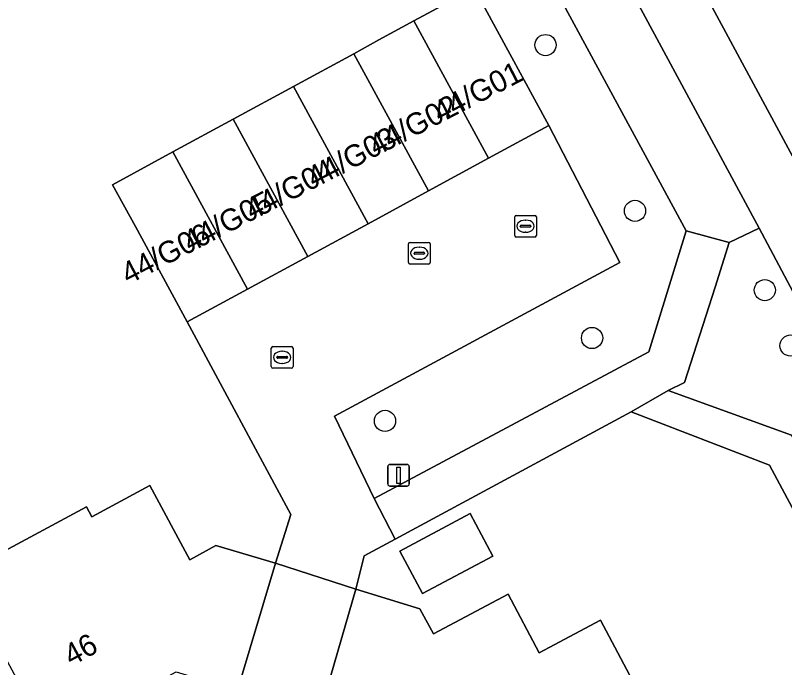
# Model space of a CAD drawing. Extents: x 157793 to 159380, y 380877 to 382313.
# Drawn here: x 158912.76 to 158948.21, y 381714.98 to 381745.04 of the extents above; entities that cross this region are included whole.
import ezdxf

# ---------------------------------------------------------------- set-up
doc = ezdxf.new("R2010")
doc.units = 0
for name, color, linetype in [('IMGEO_Berm_groen', 7, 'Continuous'), ('IMGEO_Boom', 7, 'Continuous'), ('IMGEO_Erf', 7, 'Continuous'), ('IMGEO_Fietspad_gesloten', 7, 'Continuous'), ('IMGEO_Groenvoorziening', 7, 'Continuous'), ('IMGEO_Kolk', 7, 'Continuous'), ('IMGEO_Lichtmast', 7, 'Continuous'), ('IMGEO_Muur', 7, 'Continuous'), ('IMGEO_Pand', 7, 'Continuous'), ('IMGEO_Pand_nummerreeks', 7, 'Continuous'), ('IMGEO_Rijbaan_lokaal_open', 7, 'Continuous'), ('IMGEO_Rioolput', 7, 'Continuous'), ('IMGEO_Voetpad_open', 7, 'Continuous')]:
    doc.layers.add(name, color=color, linetype=linetype)

msp = doc.modelspace()

# ---------------------------------------------------------------- linework, layer by layer
at = {"layer": 'IMGEO_Berm_groen'}
msp.add_lwpolyline([(158937.957, 381758.592), (158943.705, 381747.6), (158966.061, 381706.092)], dxfattribs=at)
at = {"layer": 'IMGEO_Boom'}
for centre in [(158937.187, 381743.676), (158941.308, 381736.034), (158947.293, 381732.379), (158939.332, 381730.175), (158948.479, 381729.825), (158929.791, 381726.353)]:
    msp.add_circle(centre, 0.489, dxfattribs=at)
at = {"layer": 'IMGEO_Erf'}
for points in [[(158898.636, 381714.48), (158903.984, 381717.375), (158904.612, 381716.216), (158904.99, 381716.421), (158905.718, 381716.815), (158910.22, 381719.253), (158911.632, 381720.017), (158916.029, 381722.397), (158916.283, 381721.927), (158918.947, 381723.368), (158920.796, 381719.953), (158921.996, 381720.603), (158924.739, 381719.787), (158925.457, 381722.044), (158920.681, 381730.913), (158918.292, 381735.306), (158917.24, 381737.239), (158920.017, 381738.749), (158922.794, 381740.259), (158925.57, 381741.769), (158928.347, 381743.279), (158929.509, 381743.911), (158931.124, 381744.789), (158933.901, 381746.299)], [(158956.396, 381707.73), (158951.78, 381716.344), (158947.513, 381724.307), (158941.134, 381726.767), (158930.261, 381720.9), (158928.831, 381720.128), (158928.445, 381718.593), (158931.401, 381717.693), (158932.018, 381716.536), (158935.459, 381718.371), (158936.902, 381715.665), (158937.357, 381715.907), (158939.713, 381717.163), (158942.798, 381711.375)]]:
    msp.add_lwpolyline(points, dxfattribs=at)
msp.add_lwpolyline([(158931.518, 381718.391), (158930.474, 381720.349), (158933.719, 381722.079), (158934.763, 381720.122)], close=True, dxfattribs=at)
at = {"layer": 'IMGEO_Fietspad_gesloten'}
msp.add_lwpolyline([(158966.061, 381706.092), (158943.705, 381747.6), (158937.957, 381758.592), (158936.244, 381761.371), (158933.713, 381765.2), (158931.077, 381769.08), (158928.533, 381767.689), (158930.753, 381764.33), (158931.349, 381763.482), (158936.457, 381754.845), (158939.072, 381750), (158947.033, 381735.237), (158967.603, 381696.522)], dxfattribs=at)
at = {"layer": 'IMGEO_Groenvoorziening'}
msp.add_lwpolyline([(158929.293, 381722.782), (158941.947, 381729.539), (158943.663, 381735.114), (158937.022, 381747.405), (158934.32, 381745.528), (158937.341, 381739.973), (158940.611, 381733.659), (158927.464, 381726.566)], close=True, dxfattribs=at)
msp.add_lwpolyline([(158967.603, 381696.522), (158947.033, 381735.237), (158945.657, 381734.578), (158945, 381732.522), (158943.595, 381728.126), (158942.832, 381727.753), (158948.524, 381725.688), (158949.708, 381723.461), (158957.704, 381708.419), (158970.074, 381684.276), (158970.578, 381683.35)], dxfattribs=at)
at = {"layer": 'IMGEO_Kolk'}
for p, q in [((158935.766, 381734.9), (158935.766, 381735.752)), ((158935.841, 381735.826), (158936.693, 381735.826)), ((158936.767, 381735.752), (158936.767, 381734.9)), ((158936.254, 381735.606), (158936.279, 381735.606)), ((158936.025, 381735.32), (158936.025, 381735.332)), ((158936.463, 381735.283), (158936.065, 381735.283)), ((158936.068, 381735.369), (158936.466, 381735.369)), ((158936.277, 381735.046), (158936.252, 381735.046)), ((158936.509, 381735.332), (158936.509, 381735.32)), ((158936.693, 381734.826), (158935.841, 381734.826)), ((158924.551, 381728.854), (158924.551, 381729.706)), ((158924.626, 381729.78), (158925.478, 381729.78)), ((158925.552, 381729.706), (158925.552, 381728.854)), ((158925.039, 381729.56), (158925.064, 381729.56)), ((158924.81, 381729.274), (158924.81, 381729.286)), ((158925.248, 381729.237), (158924.85, 381729.237)), ((158924.853, 381729.323), (158925.251, 381729.323)), ((158925.062, 381729), (158925.037, 381729)), ((158925.294, 381729.286), (158925.294, 381729.274)), ((158925.478, 381728.78), (158924.626, 381728.78))]:
    msp.add_line(p, q, dxfattribs=at)
for points in [[(158935.766, 381734.9), (158935.766, 381735.752)], [(158935.841, 381735.826), (158936.693, 381735.826)], [(158936.767, 381735.752), (158936.767, 381734.9)], [(158936.693, 381734.826), (158935.841, 381734.826)], [(158924.551, 381728.854), (158924.551, 381729.706)], [(158924.626, 381729.78), (158925.478, 381729.78)], [(158925.552, 381729.706), (158925.552, 381728.854)], [(158925.478, 381728.78), (158924.626, 381728.78)]]:
    msp.add_lwpolyline(points, dxfattribs=at)
for centre, radius, start, end in [((158935.843, 381735.75), 0.0765, 91.552, 178.448), ((158935.843, 381735.75), 0.0765, 91.552, 178.448), ((158936.691, 381735.75), 0.0765, 1.552, 88.448), ((158936.691, 381735.75), 0.0765, 1.552, 88.448), ((158936.065, 381735.329), 0.0403, 85.8775, 175.7526), ((158936.062, 381735.319), 0.0366, 178.938, 274.7102), ((158936.466, 381735.326), 0.043, 264.8664, 352.4533), ((158936.47, 381735.331), 0.0386, 1.7309, 96.639), ((158935.843, 381734.902), 0.0765, 181.552, 268.448), ((158935.843, 381734.902), 0.0765, 181.552, 268.448), ((158936.691, 381734.902), 0.0765, 271.552, 358.448), ((158936.691, 381734.902), 0.0765, 271.552, 358.448), ((158924.628, 381729.704), 0.0765, 91.552, 178.448), ((158924.628, 381729.704), 0.0765, 91.552, 178.448), ((158925.476, 381729.704), 0.0765, 1.552, 88.448), ((158925.476, 381729.704), 0.0765, 1.552, 88.448), ((158924.85, 381729.283), 0.0403, 85.8775, 175.7526), ((158924.847, 381729.273), 0.0366, 178.938, 274.7102), ((158925.251, 381729.28), 0.043, 264.8664, 352.4533), ((158925.255, 381729.285), 0.0386, 1.7309, 96.639), ((158924.628, 381728.856), 0.0765, 181.552, 268.448), ((158924.628, 381728.856), 0.0765, 181.552, 268.448), ((158925.476, 381728.856), 0.0765, 271.552, 358.448), ((158925.476, 381728.856), 0.0765, 271.552, 358.448)]:
    msp.add_arc(centre, radius, start, end, dxfattribs=at)
for centre, major_axis, ratio, start_param, end_param in [((158936.253, 381735.326), (-0.387, 0.002), 0.722429, 4.712389, 7.853982), ((158936.278, 381735.326), (-0.39, 0.002), 0.717154, 1.570796, 4.712389), ((158925.038, 381729.28), (-0.387, 0.002), 0.722429, 4.712389, 7.853982), ((158925.063, 381729.28), (-0.39, 0.002), 0.717154, 1.570796, 4.712389)]:
    msp.add_ellipse(centre, major_axis=major_axis, ratio=ratio, start_param=start_param, end_param=end_param, dxfattribs=at)
at = {"layer": 'IMGEO_Lichtmast'}
for p, q in [((158929.916, 381723.448), (158929.916, 381724.248)), ((158929.916, 381724.248), (158929.916, 381723.448)), ((158930.016, 381724.348), (158930.806, 381724.348)), ((158930.806, 381724.348), (158930.016, 381724.348)), ((158930.906, 381724.248), (158930.906, 381723.448)), ((158930.906, 381723.448), (158930.906, 381724.248)), ((158930.806, 381723.348), (158930.016, 381723.348)), ((158930.016, 381723.348), (158930.806, 381723.348))]:
    msp.add_line(p, q, dxfattribs=at)
msp.add_lwpolyline([(158930.336, 381724.223), (158930.486, 381724.223), (158930.486, 381723.473), (158930.336, 381723.473), (158930.336, 381724.223)], dxfattribs=at)
for centre, start, end in [((158930.016, 381724.248), 90, 180), ((158930.016, 381724.248), 90, 180), ((158930.806, 381724.248), 0, 90), ((158930.806, 381724.248), 360, 90), ((158930.016, 381723.448), 180, 270), ((158930.016, 381723.448), 180, 270), ((158930.806, 381723.448), 270, 0), ((158930.806, 381723.448), 270, 0)]:
    msp.add_arc(centre, 0.1, start, end, dxfattribs=at)
at = {"layer": 'IMGEO_Muur'}
for points in [[(158924.739, 381719.787), (158925.457, 381722.044), (158920.681, 381730.913)], [(158941.134, 381726.767), (158930.261, 381720.9)], [(158947.513, 381724.307), (158941.134, 381726.767)], [(158951.78, 381716.344), (158947.513, 381724.307)], [(158930.261, 381720.9), (158928.831, 381720.128), (158928.445, 381718.593)]]:
    msp.add_lwpolyline(points, dxfattribs=at)
at = {"layer": 'IMGEO_Pand'}
for points in [[(158934.564, 381738.463), (158937.341, 381739.973), (158934.32, 381745.528), (158933.901, 381746.299), (158931.124, 381744.789)], [(158934.564, 381738.463), (158931.124, 381744.789), (158929.509, 381743.911), (158928.347, 381743.279), (158931.787, 381736.953)], [(158931.787, 381736.953), (158928.347, 381743.279), (158925.57, 381741.769), (158929.011, 381735.443)], [(158922.794, 381740.259), (158926.234, 381733.933), (158929.011, 381735.443), (158925.57, 381741.769)], [(158922.794, 381740.259), (158920.017, 381738.749), (158923.457, 381732.423), (158926.234, 381733.933)], [(158920.017, 381738.749), (158917.24, 381737.239), (158918.292, 381735.306), (158920.681, 381730.913), (158923.457, 381732.423)], [(158924.739, 381719.787), (158921.996, 381720.603), (158920.796, 381719.953), (158918.947, 381723.368), (158916.283, 381721.927), (158916.029, 381722.397), (158911.632, 381720.017), (158910.22, 381719.253), (158914.352, 381711.629), (158920.174, 381714.781), (158923, 381713.94)], [(158930.474, 381720.349), (158931.518, 381718.391), (158934.763, 381720.122), (158933.719, 381722.079)], [(158937.357, 381715.907), (158936.902, 381715.665), (158935.459, 381718.371), (158932.018, 381716.536), (158931.401, 381717.693), (158928.445, 381718.593), (158926.789, 381712.857), (158929.571, 381712.01), (158932.764, 381706.024), (158940.443, 381710.119), (158942.798, 381711.375), (158939.713, 381717.163)]]:
    msp.add_lwpolyline(points, close=True, dxfattribs=at)
at = {"layer": 'IMGEO_Rijbaan_lokaal_open'}
for points in [[(158934.564, 381738.463), (158931.787, 381736.953), (158929.011, 381735.443), (158926.234, 381733.933), (158923.457, 381732.423), (158920.681, 381730.913), (158925.457, 381722.044), (158924.739, 381719.787), (158928.445, 381718.593), (158928.831, 381720.128), (158930.261, 381720.9), (158929.293, 381722.782), (158927.464, 381726.566), (158940.611, 381733.659), (158937.341, 381739.973)], [(158926.789, 381712.857), (158928.445, 381718.593), (158924.739, 381719.787), (158923, 381713.94), (158923.43, 381713.817)]]:
    msp.add_lwpolyline(points, close=True, dxfattribs=at)
at = {"layer": 'IMGEO_Rioolput'}
for p, q in [((158930.87, 381733.655), (158930.87, 381734.507)), ((158930.945, 381734.581), (158931.797, 381734.581)), ((158931.358, 381734.361), (158931.383, 381734.361)), ((158931.871, 381734.507), (158931.871, 381733.655)), ((158931.129, 381734.075), (158931.129, 381734.087)), ((158931.567, 381734.038), (158931.169, 381734.038)), ((158931.172, 381734.124), (158931.57, 381734.124)), ((158931.613, 381734.087), (158931.613, 381734.075)), ((158931.381, 381733.801), (158931.356, 381733.801)), ((158931.797, 381733.581), (158930.945, 381733.581))]:
    msp.add_line(p, q, dxfattribs=at)
for points in [[(158930.87, 381733.655), (158930.87, 381734.507)], [(158930.945, 381734.581), (158931.797, 381734.581)], [(158931.871, 381734.507), (158931.871, 381733.655)], [(158931.797, 381733.581), (158930.945, 381733.581)]]:
    msp.add_lwpolyline(points, dxfattribs=at)
for centre, radius, start, end in [((158930.947, 381734.505), 0.0765, 91.552, 178.448), ((158930.947, 381734.505), 0.0765, 91.552, 178.448), ((158931.795, 381734.505), 0.0765, 1.552, 88.448), ((158931.795, 381734.505), 0.0765, 1.552, 88.448), ((158931.169, 381734.084), 0.0403, 85.8775, 175.7526), ((158931.166, 381734.074), 0.0366, 178.938, 274.7102), ((158931.57, 381734.081), 0.043, 264.8664, 352.4533), ((158931.574, 381734.086), 0.0386, 1.7309, 96.639), ((158930.947, 381733.657), 0.0765, 181.552, 268.448), ((158930.947, 381733.657), 0.0765, 181.552, 268.448), ((158931.795, 381733.657), 0.0765, 271.552, 358.448), ((158931.795, 381733.657), 0.0765, 271.552, 358.448)]:
    msp.add_arc(centre, radius, start, end, dxfattribs=at)
for centre, major_axis, ratio, start_param, end_param in [((158931.357, 381734.081), (-0.387, 0.002), 0.722429, 4.712389, 7.853982), ((158931.382, 381734.081), (-0.39, 0.002), 0.717154, 1.570796, 4.712389)]:
    msp.add_ellipse(centre, major_axis=major_axis, ratio=ratio, start_param=start_param, end_param=end_param, dxfattribs=at)
at = {"layer": 'IMGEO_Voetpad_open'}
msp.add_lwpolyline([(158926.083, 381766.157), (158928.144, 381762.772), (158931.756, 381757.101), (158937.022, 381747.405), (158943.663, 381735.114), (158945.657, 381734.578), (158947.033, 381735.237), (158939.072, 381750), (158936.457, 381754.845), (158931.349, 381763.482)], dxfattribs=at)
for points in [[(158945, 381732.522), (158945.657, 381734.578), (158943.663, 381735.114), (158941.947, 381729.539), (158929.293, 381722.782), (158930.261, 381720.9), (158941.134, 381726.767), (158942.832, 381727.753), (158943.595, 381728.126)], [(158942.832, 381727.753), (158941.134, 381726.767), (158947.513, 381724.307), (158951.78, 381716.344), (158956.396, 381707.73), (158957.704, 381708.419), (158949.708, 381723.461), (158948.524, 381725.688)]]:
    msp.add_lwpolyline(points, close=True, dxfattribs=at)

# ---------------------------------------------------------------- texts
at = {"layer": 'IMGEO_Pand_nummerreeks'}
for s, rotation, p in [('44/G01', 27.3954, (158932.329, 381740.066)), ('44/G02', 27.3954, (158929.372, 381738.533)), ('44/G03', 27.3954, (158926.523, 381737.057)), ('44/G04', 27.3954, (158923.669, 381735.578)), ('44/G05', 27.3954, (158920.815, 381734.099)), ('44/G06', 27.3954, (158917.961, 381732.619)), ('46', 28.4304, (158915.336, 381715.027))]:
    msp.add_text(s, height=1, rotation=rotation, dxfattribs=at).set_placement(p)

doc.saveas('drawing.dxf')
